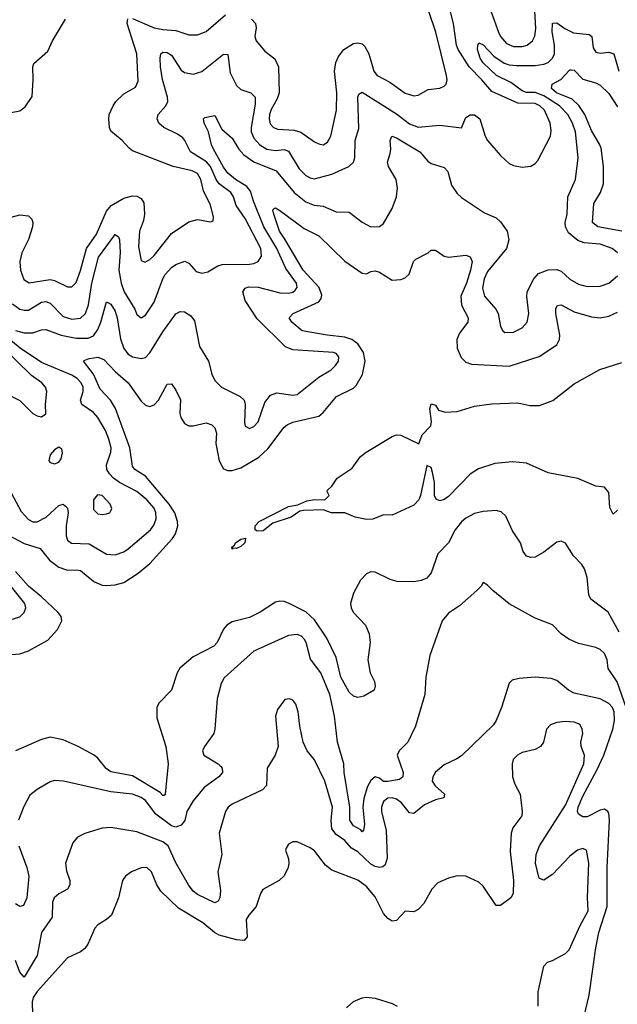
# Model space of a CAD drawing. Header units: inches. Extents: x 1694797 to 1849917, y 907313 to 1017959.
# Tile 696 of 834: x 1821249 to 1824009, y 964939 to 969488. Entities that reach past the tile are written whole.
import ezdxf

# ---------------------------------------------------------------- set-up
doc = ezdxf.new("R2010")
doc.units = ezdxf.units.IN
doc.header["$MEASUREMENT"] = 0
doc.layers.add('B8926', color=7, linetype='Continuous')

msp = doc.modelspace()

# ---------------------------------------------------------------- linework, layer by layer
at = {"layer": 'B8926', "color": 5}
for points, elevation in [([(1823395.6, 969610), (1823459.9, 969430), (1823470, 969409.4), (1823498.2, 969378.2), (1823530, 969363.6), (1823570, 969364.5), (1823592.4, 969370), (1823617.8, 969390), (1823628, 969412), (1823633, 969447), (1823623.1, 969610)], 660), ([(1821215.2, 968175.2), (1821250, 968150.7), (1821270, 968145.2), (1821290, 968146), (1821350, 968183.1), (1821370, 968186.5), (1821390, 968177.5), (1821450, 968117), (1821490, 968103.9), (1821530, 968109), (1821552.9, 968130), (1821565.9, 968170), (1821581.9, 968270), (1821612.7, 968390), (1821690, 968496), (1821704.7, 968484.7), (1821710.1, 968470.1), (1821712.3, 968412.3), (1821705.9, 968330), (1821717.2, 968270), (1821731.7, 968230), (1821780.7, 968150), (1821790, 968126), (1821810, 968110.4), (1821830, 968123.1), (1821870, 968183.1), (1821909.4, 968290), (1821920.7, 968310), (1821950, 968342.7), (1821970, 968356.8), (1822011.6, 968371.6), (1822030, 968363), (1822064.6, 968324.6), (1822090, 968316.9), (1822117.8, 968322.2), (1822164.2, 968350), (1822183.8, 968356.2), (1822310, 968358.4), (1822330, 968361.5), (1822350, 968371.3), (1822365, 968395), (1822362.6, 968430), (1822290.3, 968570), (1822249.4, 968630), (1822236.1, 968670), (1822224.4, 968690), (1822169.5, 968730), (1822155.9, 968750), (1822130, 968809.4), (1822111.4, 968831.4), (1822037.6, 968877.7), (1822011.7, 968930), (1822001.6, 968941.6), (1821978.3, 968958.3), (1821913.8, 968990), (1821891.6, 969010), (1821884.2, 969030), (1821887.9, 969050), (1821923.1, 969090), (1821933.1, 969110), (1821932, 969130), (1821908.6, 969211.4), (1821899.6, 969270), (1821896.8, 969310), (1821901.1, 969330), (1821910, 969337.8), (1821930, 969336.6), (1821950, 969323.2), (1821994.7, 969254.7), (1822010, 969244.2), (1822050, 969236), (1822090, 969249.1), (1822190, 969328.9), (1822210, 969327.3), (1822221.5, 969241.5), (1822250, 969184.4), (1822270, 969165.2), (1822316.4, 969150), (1822336.3, 969130), (1822337, 969097), (1822317.4, 968990), (1822318.7, 968970), (1822330, 968939.8), (1822357.9, 968910), (1822390, 968889.7), (1822430, 968883.7), (1822470, 968887.6), (1822490, 968880.4), (1822539.2, 968799.2), (1822570, 968768.2), (1822590, 968757.5), (1822610, 968752.4), (1822690, 968773.4), (1822768.5, 968810), (1822790.6, 968829.4), (1822796.5, 968850), (1822797.7, 968930), (1822815.4, 968984.6), (1822810.6, 969129.4), (1822815.7, 969144.3), (1822830, 969152.7), (1822990, 969052.6), (1823050, 969006.2), (1823090, 968991.8), (1823190, 969001), (1823290, 968988.9), (1823310, 969036.5), (1823330, 969048.9), (1823350, 969047.7), (1823374, 969030), (1823398.5, 968950), (1823409.3, 968929.3), (1823470, 968859.6), (1823510, 968824), (1823530, 968814), (1823570, 968806.3), (1823610, 968811.7), (1823630, 968822.6), (1823642.9, 968837.1), (1823700.2, 968950), (1823703.8, 968976.2), (1823699, 969010), (1823672.4, 969070), (1823652, 969090), (1823630, 969100.5), (1823550, 969102.3), (1823430, 969155.3), (1823384.1, 969210), (1823324.9, 969270), (1823274, 969350), (1823266.1, 969370), (1823252.3, 969470), (1823237.4, 969530)], 660), ([(1821770, 969493), (1821870, 969450.6), (1821910, 969442.4), (1821970, 969438), (1822030, 969417.5), (1822070, 969417.5), (1822110, 969432.8), (1822199.8, 969510)], 680), ([(1822319.3, 969490), (1822338, 969470), (1822340.6, 969450), (1822335.5, 969410), (1822341.5, 969390), (1822381.7, 969341.7), (1822426.7, 969306.7), (1822443.7, 969270), (1822447.1, 969150), (1822438.4, 969121.6), (1822410, 969073.5), (1822402.3, 969050), (1822400.4, 969030), (1822406.4, 969006.4), (1822421.3, 968990), (1822441.4, 968981.4), (1822517.1, 968977.1), (1822548, 968968), (1822610, 968924.2), (1822630, 968913.5), (1822650, 968910.2), (1822670, 968921.5), (1822685.7, 968950), (1822711.7, 969070), (1822714.1, 969150), (1822703.4, 969250), (1822708.8, 969290), (1822721.6, 969318.4), (1822746.6, 969350), (1822790, 969377.4), (1822810, 969380.7), (1822830, 969376.9), (1822843.4, 969363.4), (1822861.4, 969330), (1822885.1, 969250), (1822900.6, 969230), (1822958.5, 969198.5), (1823030, 969148.3), (1823070, 969136.5), (1823090, 969138.9), (1823135.2, 969164.8), (1823190, 969171.3), (1823210, 969180.3), (1823218.5, 969190), (1823223.1, 969210), (1823219.8, 969230), (1823171.3, 969430), (1823136.9, 969530)], 680), ([(1821210, 968575.5), (1821250, 968585.8), (1821290, 968582.3), (1821305.4, 968565.4), (1821309.2, 968550), (1821307.1, 968530), (1821290, 968472.3), (1821258.9, 968410), (1821249.3, 968370), (1821252.1, 968330), (1821268, 968288), (1821292.2, 968272.2), (1821390, 968286.7), (1821410, 968282), (1821470, 968253.4), (1821490, 968253), (1821510, 968274), (1821530, 968328.9), (1821557, 968430), (1821603.6, 968496.4), (1821650, 968602.8), (1821671.2, 968628.8), (1821730, 968663.4), (1821770, 968674.3), (1821790, 968672.9), (1821810, 968661.4), (1821821.5, 968641.5), (1821825.7, 968590), (1821820.2, 968559.8), (1821802.5, 968510), (1821797.8, 968437.8), (1821810, 968375.5), (1821827.9, 968367.9), (1821850, 968379.1), (1821870, 968397.6), (1821950, 968499.8), (1822030, 968554), (1822070, 968564), (1822130, 968553.4), (1822142, 968558), (1822143.7, 968576.3), (1822129.7, 968630.3), (1822097.8, 968697.8), (1822085.4, 968750), (1822070, 968777.4), (1822046, 968790), (1821957.4, 968810), (1821770, 968881.6), (1821753.6, 968893.6), (1821722, 968930), (1821670, 968972.3), (1821663.8, 968990), (1821660.3, 969030), (1821662.2, 969050), (1821679.8, 969090), (1821692.2, 969110), (1821730, 969145.8), (1821783.9, 969176.1), (1821796.3, 969203.7), (1821789.9, 969330), (1821745, 969470), (1821747.9, 969492.1)], 680), ([(1821210, 969059.5), (1821250, 969066.7), (1821274.5, 969085.5), (1821306.5, 969133.5), (1821311.4, 969211.4), (1821309, 969270), (1821314.3, 969285.7), (1821377.9, 969342.1), (1821399.9, 969390), (1821460.8, 969490)], 720), ([(1824010.6, 968410), (1823986.2, 968430), (1823930, 968449.9), (1823856.9, 968456.9), (1823827, 968467), (1823783.5, 968503.5), (1823769.9, 968530), (1823768.4, 968550), (1823778.3, 968590), (1823781, 968670), (1823815.7, 968750), (1823828.2, 968850), (1823815.6, 968970), (1823801.9, 969010), (1823780.1, 969050), (1823742.5, 969090), (1823670, 969135.5), (1823630, 969151.2), (1823590, 969151.7), (1823570, 969159.6), (1823518.2, 969198.2), (1823451.3, 969230), (1823390, 969288.2), (1823375.9, 969310), (1823363.7, 969350), (1823364.5, 969370), (1823370, 969381.6), (1823390, 969371.7), (1823438.6, 969318.6), (1823486.2, 969286.2), (1823510, 969278.9), (1823544.1, 969276), (1823630, 969275.6), (1823670, 969281.8), (1823689.9, 969290.1), (1823709.9, 969310.1), (1823719.3, 969330), (1823719.4, 969370), (1823708.5, 969431.5), (1823710, 969472.4), (1823730, 969473.2), (1823766.7, 969446.7), (1823807.5, 969427.5), (1823879.5, 969419.5), (1823892.4, 969410), (1823898.5, 969358.5), (1823910, 969338), (1823930, 969332.7), (1823970, 969337.6), (1823993.4, 969330), (1824016.1, 969250)], 640), ([(1824030, 968510.8), (1823919.7, 968530), (1823894.1, 968550), (1823901.6, 968638.4), (1823932.3, 968690), (1823945.6, 968730), (1823944.9, 968810), (1823934.2, 968894.2), (1823929.1, 968910), (1823890, 968975.2), (1823859.3, 969050), (1823831.3, 969091.3), (1823800.1, 969120.1), (1823728.6, 969150), (1823704.9, 969170), (1823708.9, 969190), (1823748.7, 969211.3), (1823790, 969256.5), (1823796.4, 969256.4), (1823810, 969254.3), (1823850, 969212.5), (1823910, 969196.3), (1823930, 969185.3), (1823970, 969146.8), (1824010, 969085.3)], 620), ([(1821230, 968052.5), (1821270, 968040.9), (1821310, 968040.4), (1821350, 968054.4), (1821370, 968056.2), (1821439.5, 968030), (1821510, 968016.9), (1821564.4, 968015.6), (1821590, 968027.8), (1821610, 968056.5), (1821623.7, 968090), (1821650, 968184.4), (1821670, 968173.6), (1821690, 968140.7), (1821699.1, 968110), (1821714, 968014), (1821730, 967969.2), (1821750, 967942.3), (1821769.7, 967929.7), (1821810, 967921.7), (1821830, 967927.5), (1821850, 967948.1), (1821910, 968046), (1821970, 968129.1), (1821990, 968139.7), (1822010, 968137.6), (1822039, 968119), (1822056, 968096), (1822078.5, 967978.5), (1822120.2, 967910), (1822136.9, 967850), (1822150, 967820.4), (1822181.3, 967790), (1822266.8, 967746.8), (1822285.7, 967730), (1822290.2, 967710), (1822286.6, 967626.6), (1822290.3, 967610.3), (1822310, 967599.6), (1822330, 967608.1), (1822350, 967630.3), (1822381.3, 967718.7), (1822407.1, 967752.9), (1822436, 967764), (1822510, 967752.5), (1822530, 967756.6), (1822630, 967835.4), (1822687.1, 967870), (1822707.6, 967890), (1822720.8, 967910), (1822723.1, 967930), (1822710, 967944.8), (1822698, 967950), (1822510, 967963), (1822475.9, 967975.9), (1822345.2, 968105.2), (1822289.9, 968190), (1822278.7, 968230), (1822290, 968247.9), (1822305.8, 968254.2), (1822350, 968251.6), (1822450, 968226.5), (1822490, 968223.6), (1822510.8, 968229.2), (1822521.7, 968238.4), (1822530.5, 968250), (1822527.8, 968270), (1822478.2, 968338.2), (1822436.9, 968430), (1822376.7, 968530), (1822328, 968650), (1822315.2, 968695.2), (1822297.3, 968717.3), (1822246, 968750), (1822210, 968779.4), (1822190, 968806.9), (1822143.9, 968890), (1822134.1, 968910), (1822121, 968970), (1822100.3, 969010), (1822097.6, 969030), (1822103.8, 969036.2), (1822150, 969044.4), (1822182.4, 968982.4), (1822230, 968940.8), (1822260.4, 968890), (1822283.6, 968863.6), (1822331, 968831), (1822432.9, 968790), (1822517.3, 968690), (1822570, 968645.7), (1822609.1, 968630.9), (1822650, 968626.1), (1822710, 968600.2), (1822770, 968598.3), (1822830, 968552.1), (1822870, 968531.4), (1822910, 968532), (1822930, 968546.7), (1822970, 968614.9), (1822989.4, 968670), (1822993.8, 968710), (1822987.5, 968750), (1822953, 968810), (1822947.2, 968830), (1822960.2, 968870), (1822963.2, 968890), (1822960.2, 968930), (1822967.8, 968950), (1822990, 968942.6), (1823097.1, 968877.1), (1823134.2, 968834.2), (1823150, 968822.6), (1823210, 968805), (1823227.1, 968787), (1823243, 968723), (1823270, 968685.3), (1823290, 968667), (1823395.8, 968595.8), (1823450, 968571.7), (1823470, 968554.6), (1823500.1, 968510), (1823508.3, 968470), (1823497.4, 968430), (1823410, 968325), (1823393.9, 968290), (1823386.6, 968246.6), (1823395.5, 968210), (1823447.6, 968150), (1823458.9, 968130), (1823470, 968071), (1823480.4, 968050), (1823490, 968042.6), (1823530, 968044.7), (1823570, 968064.4), (1823592.2, 968090), (1823600.5, 968130), (1823590.7, 968209.3), (1823593.6, 968230), (1823623.1, 968290), (1823645.6, 968314.4), (1823690, 968331.5), (1823730, 968333.8), (1823750, 968325.2), (1823790, 968289.3), (1823830, 968266), (1823870, 968255.3), (1823930, 968256), (1823970, 968270.2), (1824010, 968304.2)], 640), ([(1821149.8, 967130.2), (1821270, 967068.3), (1821343.9, 967043.9), (1821385.9, 966990), (1821430, 966957.9), (1821470, 966943.7), (1821510, 966945.9), (1821530, 966942.3), (1821591.3, 966891.3), (1821630, 966875.8), (1821650, 966873.3), (1821690, 966875.9), (1821730, 966887.3), (1821796.5, 966930), (1821850, 966975.5), (1821954.1, 967090), (1821968.4, 967111.6), (1821978.6, 967150), (1821978.2, 967170), (1821965.4, 967210), (1821939.1, 967250), (1821830, 967378.2), (1821781, 967410), (1821770, 967424.5), (1821757.6, 967510), (1821691.2, 967691.2), (1821668.1, 967730), (1821620.7, 967780.7), (1821589.9, 967849.9), (1821543, 967910), (1821546.1, 967913.9), (1821570, 967923), (1821610, 967928), (1821637.9, 967917.9), (1821690, 967862), (1821750, 967809.3), (1821810, 967725), (1821830, 967706.7), (1821850, 967700.5), (1821870, 967707.8), (1821889.5, 967730.5), (1821930, 967803.7), (1821950, 967805.3), (1821970, 967776), (1821991.1, 967731.1), (1821988.6, 967668.6), (1821992.6, 967650), (1822010, 967621.3), (1822030, 967611.1), (1822050, 967610.9), (1822110, 967624.4), (1822135.7, 967615.7), (1822150, 967602), (1822157.9, 967577.9), (1822155.3, 967530), (1822170.1, 967450), (1822190, 967413.2), (1822210, 967404.2), (1822230, 967405.1), (1822270, 967417.9), (1822353.4, 967466.5), (1822395, 967505), (1822470, 967605.2), (1822483.7, 967616.3), (1822510, 967628.8), (1822630, 967655.5), (1822650, 967672.7), (1822712.6, 967747.4), (1822790, 967785.9), (1822802.5, 967797.4), (1822831.8, 967848.2), (1822845, 967910), (1822837.6, 967950), (1822810, 967990.7), (1822783.4, 968010), (1822750, 968021.4), (1822669.5, 968030), (1822553, 968050), (1822505.8, 968090), (1822493.3, 968110), (1822512.4, 968130), (1822630, 968183.8), (1822640.9, 968199.1), (1822644.3, 968215.7), (1822632.4, 968250), (1822558.5, 968330), (1822474.2, 968474.2), (1822448.5, 968510), (1822422, 968590), (1822418.4, 968610), (1822424.1, 968615.9), (1822430, 968618), (1822450, 968605.7), (1822563.3, 968523.3), (1822630, 968489.3), (1822750, 968372.7), (1822830, 968316.5), (1822850, 968314), (1822870, 968324.2), (1822890, 968327.9), (1822910, 968320.7), (1822970, 968284), (1823010, 968287.2), (1823030, 968295.2), (1823047.5, 968312.5), (1823067.4, 968370), (1823078.1, 968381.9), (1823135.8, 968410), (1823150, 968423.5), (1823170, 968423.2), (1823210, 968395), (1823230, 968390.2), (1823310, 968400.2), (1823330, 968391.7), (1823338.2, 968370), (1823330.7, 968330.7), (1823312.9, 968270), (1823286.8, 968210), (1823289.3, 968169.3), (1823319.8, 968110), (1823319.1, 968090), (1823280.7, 968039.3), (1823268.6, 968010), (1823269.6, 967970), (1823287.3, 967927.3), (1823310, 967905.7), (1823336.5, 967896.5), (1823510, 967887.7), (1823648, 967932), (1823730, 967985.2), (1823742.4, 968010), (1823743.4, 968030), (1823725.2, 968130), (1823726, 968154), (1823732.5, 968167.5), (1823750, 968170.8), (1823810, 968137.5), (1823890, 968114.4), (1823930, 968110.8), (1823970, 968117.6), (1824010, 968136.6)], 620), ([(1821210, 967302), (1821255.9, 967215.9), (1821290, 967178.2), (1821310, 967167.7), (1821330, 967167.9), (1821371.6, 967190), (1821430, 967242.7), (1821450, 967248.7), (1821460.8, 967240.8), (1821470.1, 967230.1), (1821472.4, 967210), (1821463.3, 967150), (1821463.7, 967103.7), (1821470, 967083.1), (1821488.3, 967068.4), (1821570, 967066.6), (1821650, 967018), (1821690, 967014.5), (1821730, 967029.3), (1821750, 967042.9), (1821853, 967130), (1821868.4, 967151.6), (1821878.7, 967181.3), (1821878.2, 967210), (1821870, 967231.3), (1821836, 967270), (1821790, 967308.4), (1821710.2, 967350.2), (1821682.6, 967370), (1821662.8, 967390), (1821651.7, 967410), (1821649.4, 967430.6), (1821669.9, 967490.1), (1821670.5, 967510), (1821660.2, 967550), (1821644.5, 967590), (1821609.8, 967650), (1821590, 967672.3), (1821535.8, 967710), (1821529.8, 967730), (1821541.9, 967770), (1821541.9, 967790), (1821532.3, 967810), (1821513.8, 967830), (1821490, 967845.7), (1821350, 967903.9), (1821250.9, 967970), (1821190, 968021.1)], 640), ([(1821210, 967747.6), (1821250, 967728.8), (1821310, 967668.8), (1821330, 967657), (1821350, 967652.7), (1821370, 967666), (1821367.4, 967710), (1821373.5, 967770), (1821368.5, 967790), (1821350.9, 967810), (1821303.2, 967843.2), (1821161.9, 967981.9)], 660), ([(1824010, 967221.1), (1823990, 967202.7), (1823974.3, 967234.3), (1823970, 967304), (1823950, 967327.3), (1823910, 967331.8), (1823827.5, 967367.5), (1823690, 967393.4), (1823590, 967438.3), (1823525, 967445), (1823443.5, 967436.5), (1823367.5, 967412.5), (1823330, 967387.6), (1823230, 967285.2), (1823210, 967270.4), (1823190, 967265.5), (1823172.7, 967272.7), (1823164.1, 967290), (1823164.8, 967350), (1823155.9, 967395.9), (1823150, 967419), (1823130, 967428.7), (1823100.1, 967290), (1823092, 967270), (1823070, 967244.7), (1822970, 967198.5), (1822930, 967199.7), (1822880.2, 967179.8), (1822850, 967178.2), (1822799, 967190), (1822750, 967209.1), (1822689.2, 967209.2), (1822650, 967223.8), (1822559.5, 967220.5), (1822543.4, 967216.6), (1822502, 967190), (1822417.8, 967162.3), (1822373.5, 967126.5), (1822345.3, 967125.3), (1822336, 967130), (1822336.4, 967150), (1822354.5, 967170), (1822490, 967238.9), (1822533.4, 967246.6), (1822575.1, 967264.9), (1822610, 967270.8), (1822658, 967270), (1822678, 967290), (1822668.4, 967308.4), (1822670, 967314), (1822690, 967332), (1822715.3, 967370), (1822784.2, 967415.8), (1822823.6, 967470), (1822849.6, 967490), (1822970, 967562), (1822990, 967570.3), (1823010, 967568.9), (1823092, 967528), (1823108.2, 967570), (1823148.5, 967611.5), (1823151.6, 967631.6), (1823143.6, 967690), (1823150, 967712.7), (1823170, 967706), (1823183.7, 967683.7), (1823214.4, 967674.4), (1823270, 967676.9), (1823350, 967701.8), (1823427.4, 967712.6), (1823550, 967717.7), (1823604.5, 967704.5), (1823650, 967705.4), (1823712.2, 967727.8), (1823810, 967805.5), (1823929.2, 967870.8), (1824030, 967904.4)], 580), ([(1824017.8, 966657.8), (1823966.5, 966750), (1823887.7, 966810), (1823878.5, 966830), (1823869.8, 966910), (1823858.4, 966950), (1823845.5, 966970), (1823807.2, 967010), (1823770, 967069.7), (1823750, 967078.7), (1823730, 967074), (1823670, 967027.3), (1823630, 967004.2), (1823610, 967002.4), (1823590, 967009.8), (1823575, 967030), (1823562, 967070), (1823525.4, 967125.4), (1823494.3, 967194.3), (1823473.4, 967213.4), (1823450, 967219.9), (1823390, 967215.5), (1823350, 967206.5), (1823310, 967184.2), (1823290, 967167.3), (1823259.9, 967130), (1823229, 967071), (1823180.9, 967019.1), (1823150, 966931.6), (1823130, 966907.3), (1823103.8, 966896.2), (1823070, 966889.8), (1822991.9, 966891.9), (1822960.6, 966900.6), (1822890, 966935.3), (1822870, 966936.9), (1822850, 966927.6), (1822822.4, 966897.6), (1822790, 966837.6), (1822776.6, 966790), (1822779.8, 966770), (1822789.4, 966750), (1822846, 966690), (1822863.5, 966650), (1822867.3, 966610), (1822857.1, 966530), (1822868.1, 966470), (1822887.2, 966430), (1822890.8, 966409.2), (1822886, 966390), (1822838.1, 966361.9), (1822810, 966356.3), (1822790, 966362.5), (1822770, 966380.2), (1822732.2, 966450), (1822710, 966540.9), (1822667.3, 966630), (1822610, 966715.5), (1822570, 966752), (1822490, 966791.7), (1822470, 966799.8), (1822450, 966801.5), (1822430, 966796), (1822358.9, 966750), (1822310, 966725), (1822230, 966705), (1822205.8, 966690), (1822190, 966672.3), (1822160.6, 966610), (1822146.1, 966594), (1822050, 966543.2), (1821988.8, 966491.2), (1821976, 966470), (1821950.1, 966389.8), (1821891.5, 966330), (1821882.7, 966310), (1821881.7, 966261.7), (1821924.5, 966130), (1821934.2, 966050), (1821920.4, 965910), (1821916.1, 965903.9), (1821910, 965902.6), (1821897.4, 965917.4), (1821770, 965993.7), (1821670, 966013.2), (1821648.7, 966028.7), (1821610, 966075.7), (1821592.2, 966090), (1821518.7, 966130), (1821450, 966160.2), (1821390, 966172.7), (1821350, 966162.5), (1821230, 966109.8)], 620), ([(1821205.2, 966714.8), (1821250, 966728.9), (1821270, 966748.4), (1821276.8, 966770), (1821273, 966790), (1821155.5, 966935.5)], 640), ([(1821210, 966554.5), (1821250, 966557.4), (1821290, 966571.6), (1821379.1, 966620.9), (1821423.9, 966670), (1821444, 966710), (1821439.9, 966730), (1821425.5, 966750), (1821350, 966821.8), (1821290, 966870.7), (1821230, 966938.8)], 620), ([(1824050.9, 966310), (1824008.7, 966428.7), (1823966.8, 966490), (1823962.3, 966530), (1823950, 966559.7), (1823930, 966577.6), (1823910, 966587.6), (1823830, 966605.3), (1823785.3, 966625.3), (1823749.8, 966649.8), (1823710, 966691.3), (1823630, 966722.3), (1823510, 966788.2), (1823433.6, 966850), (1823410, 966875.3), (1823390, 966888), (1823381, 966870), (1823360.7, 966850), (1823280.4, 966779.6), (1823230, 966745.1), (1823201, 966710), (1823143.8, 966550), (1823124.9, 966450), (1823120.4, 966370), (1823077, 966223), (1823041.1, 966150), (1823001.6, 966110), (1822992.9, 966090), (1823020.6, 966010), (1823018.8, 965990), (1823002.4, 965977.6), (1822950, 965967.5), (1822928.6, 965968.6), (1822910, 965983.7), (1822890, 965989.2), (1822870, 965973.1), (1822855.3, 965944.7), (1822839.1, 965890), (1822834.5, 965850), (1822841.5, 965770), (1822836.2, 965743.8), (1822830, 965734.7), (1822823.9, 965743.9), (1822790, 965763.4), (1822773.1, 965790), (1822774.2, 965850), (1822747.8, 966010), (1822746.6, 966050), (1822716.5, 966150), (1822703.6, 966270), (1822680.8, 966370), (1822639.2, 966470), (1822592.7, 966532.7), (1822571.9, 966610), (1822563.6, 966623.6), (1822550, 966638.8), (1822530, 966647.2), (1822490, 966643.2), (1822330.1, 966569.9), (1822192.5, 966447.5), (1822180, 966420), (1822160.2, 966350), (1822150.3, 966210), (1822145.3, 966190), (1822101.6, 966130), (1822092.8, 966110), (1822098.7, 966090), (1822164.9, 966050), (1822177.7, 966037.7), (1822184.2, 966030), (1822185.7, 966010), (1822168.9, 965990), (1822100.3, 965939.7), (1822050, 965878.8), (1822020.6, 965830), (1822011.9, 965788.1), (1821994.5, 965765.5), (1821970, 965756.2), (1821950, 965762.4), (1821877.3, 965817.3), (1821830, 965879.6), (1821810, 965894.4), (1821770, 965908.8), (1821670, 965920.5), (1821450.3, 965969.7), (1821410, 965973), (1821390, 965966.3), (1821330, 965931), (1821295.6, 965904.4), (1821267.7, 965852.3), (1821242.8, 965790)], 640), ([(1823855.6, 964884.4), (1823879.5, 964980.5), (1823910, 965198.8), (1823924.1, 965270), (1823961.8, 965390), (1823962.8, 965570), (1823973.4, 965790), (1823970, 965820.9), (1823965.4, 965830), (1823950, 965840.3), (1823930, 965835.2), (1823870, 965804.1), (1823850, 965804), (1823830, 965817), (1823825.3, 965830), (1823828.5, 965850), (1823850, 965900.5), (1823916.5, 966023.5), (1823946.8, 966090), (1823989.4, 966209.4), (1823996, 966250), (1823995.1, 966290), (1823986.9, 966310), (1823970, 966328), (1823930, 966349.9), (1823810, 966376.5), (1823783.5, 966390), (1823730, 966434.2), (1823703.4, 966443.4), (1823630, 966449.8), (1823555.6, 966444.4), (1823523.4, 966436.6), (1823510, 966422), (1823474.4, 966310), (1823450.4, 966250), (1823437.1, 966230), (1823290, 966087.3), (1823267.9, 966072.1), (1823210, 966044.8), (1823170, 966010.8), (1823157.4, 965990), (1823153.8, 965970), (1823168.1, 965948.1), (1823210.4, 965910), (1823208.1, 965891.9), (1823170, 965882.8), (1823119.2, 965860.8), (1823070, 965820.5), (1823050, 965823), (1823011.9, 965870), (1822990, 965885.8), (1822970, 965892.9), (1822950, 965890.7), (1822930, 965875.1), (1822920.2, 965850), (1822919.8, 965830), (1822942, 965742), (1822946.6, 965613.4), (1822936.7, 965583.3), (1822925.7, 965574.3), (1822910, 965571.1), (1822890, 965574.7), (1822870, 965586.5), (1822810, 965643.5), (1822780.7, 965660.7), (1822750, 965694.6), (1822710, 965723.7), (1822690.6, 965750), (1822687.1, 965790), (1822693.4, 965850), (1822658.3, 965970), (1822610, 966067.8), (1822576.9, 966110), (1822558.7, 966150), (1822543.3, 966223.3), (1822535.1, 966290), (1822524.9, 966324.9), (1822510, 966343.7), (1822495.3, 966350), (1822473, 966347), (1822439.5, 966300.5), (1822430.4, 966270), (1822442, 966130), (1822428.7, 966090), (1822392.3, 966030), (1822388.9, 965950), (1822370, 965928.7), (1822230, 965863.1), (1822211.6, 965850), (1822199.7, 965830), (1822170.2, 965730), (1822182.8, 965630), (1822163.8, 965550), (1822176.2, 965463.8), (1822173.4, 965430), (1822165, 965415.1), (1822150, 965407.9), (1822070, 965445.9), (1822050, 965461.6), (1822027.9, 965490), (1821970, 965592.3), (1821934.7, 965670), (1821910, 965689.9), (1821790, 965735.9), (1821670, 965756), (1821630, 965752.1), (1821550, 965728.2), (1821515.5, 965710), (1821494.8, 965685.2), (1821460.8, 965590), (1821464.8, 965555.2), (1821479.7, 965510), (1821479.7, 965490), (1821468.8, 965470), (1821430, 965449), (1821407.7, 965430), (1821400.7, 965410), (1821398.7, 965341.3), (1821348.7, 965270), (1821330, 965164.5), (1821270, 965064), (1821250, 965087.6), (1821230, 965140.5)], 660), ([(1823643.1, 964930), (1823644.2, 964995.8), (1823670, 965114.8), (1823686.6, 965133.4), (1823710, 965140.5), (1823770, 965172.7), (1823787.3, 965190), (1823837.1, 965302.9), (1823874.7, 965370), (1823871.8, 965431.8), (1823877.7, 965590), (1823867.6, 965650), (1823850, 965658.8), (1823825, 965650), (1823790, 965623.4), (1823710, 965538.4), (1823670, 965511.5), (1823650, 965519.5), (1823646.1, 965526.1), (1823631.7, 965590), (1823634.9, 965630), (1823649.3, 965670.7), (1823770, 965858.9), (1823854.5, 966050), (1823857.8, 966090), (1823842.6, 966130), (1823840.5, 966150), (1823849.6, 966190), (1823847.6, 966210), (1823837.6, 966230), (1823830, 966235.1), (1823810, 966242), (1823770, 966245.5), (1823730, 966240.7), (1823700.3, 966230), (1823681.5, 966210), (1823668.7, 966150), (1823654.9, 966130), (1823630, 966115.1), (1823570, 966101.5), (1823548.5, 966090), (1823528.9, 966070), (1823523.2, 966050), (1823524.6, 965990), (1823536.3, 965956.3), (1823560.5, 965910), (1823570.4, 965830), (1823568.4, 965810), (1823526.4, 965753.6), (1823519.5, 965730), (1823514.9, 965645.1), (1823530.2, 965510), (1823528.8, 965451.2), (1823517.1, 965430), (1823470, 965394.5), (1823450, 965395.1), (1823390, 965485.1), (1823370, 965503.1), (1823310, 965530.9), (1823270, 965532.6), (1823230, 965522), (1823180.7, 965499.3), (1823152.2, 965470), (1823115.1, 965404.9), (1823090, 965377), (1823070, 965366), (1823030, 965368.2), (1822990, 965326), (1822970, 965322), (1822950, 965335.1), (1822930, 965357.3), (1822890, 965435.6), (1822850, 965482.8), (1822810, 965511.9), (1822690, 965558.9), (1822661.4, 965581.4), (1822610, 965647.1), (1822590, 965661.7), (1822530, 965689.5), (1822510.6, 965689.4), (1822490, 965679), (1822479.8, 965660.2), (1822477.3, 965650), (1822490.4, 965610.3), (1822492, 965590), (1822488.5, 965570), (1822470, 965532.3), (1822448, 965510), (1822371.5, 965468.5), (1822360.3, 965450), (1822340.9, 965390), (1822306.5, 965350), (1822295.2, 965330), (1822299.7, 965250), (1822286.2, 965233.8), (1822250, 965236), (1822170, 965257.7), (1822148.2, 965270), (1822094.9, 965314.9), (1821982.4, 965382.4), (1821900.7, 965460.7), (1821882.6, 965490), (1821856.9, 965550), (1821836, 965570), (1821810, 965569.7), (1821764.9, 965550), (1821738, 965530), (1821723.8, 965510), (1821705.3, 965430), (1821672.2, 965350), (1821650.4, 965330), (1821610, 965305.4), (1821595.6, 965290), (1821563.9, 965216.1), (1821550, 965196.4), (1821530, 965181.2), (1821470, 965153.1), (1821330, 964998.4), (1821311.6, 964970), (1821305.7, 964950), (1821307.7, 964890)], 680), ([(1821244, 965670), (1821281.7, 965570), (1821290.2, 965530), (1821281.8, 965430), (1821265.7, 965394.3), (1821250, 965391.1), (1821230, 965402.4)], 640), ([(1822758.4, 964921.6), (1822790, 964951.2), (1822830, 964967.9), (1822850, 964971.1), (1822890, 964967.6), (1822970, 964942.6), (1822992, 964930)], 680)]:
    msp.add_lwpolyline(points, dxfattribs=dict(at, elevation=elevation))
for points, elevation in [([(1821430, 967513.2), (1821410, 967500.7), (1821390, 967478), (1821383.8, 967450), (1821390, 967442), (1821410, 967435.5), (1821430, 967443.8), (1821441, 967459), (1821446.6, 967486.6), (1821442.7, 967502.7)], 660), ([(1821608, 967292), (1821590, 967269), (1821590, 967224.9), (1821610, 967204), (1821630, 967200.9), (1821650, 967204.2), (1821665.2, 967210), (1821670, 967218), (1821674, 967230), (1821666.6, 967250), (1821630, 967289.7)], 660), ([(1822250, 967044.4), (1822234, 967046), (1822230, 967042), (1822228, 967050), (1822240.7, 967059.3), (1822245.1, 967070), (1822270, 967088.4), (1822292.2, 967092.2), (1822288.4, 967070), (1822270, 967053.3)], 580)]:
    msp.add_lwpolyline(points, close=True, dxfattribs=dict(at, elevation=elevation))

doc.saveas('drawing.dxf')
